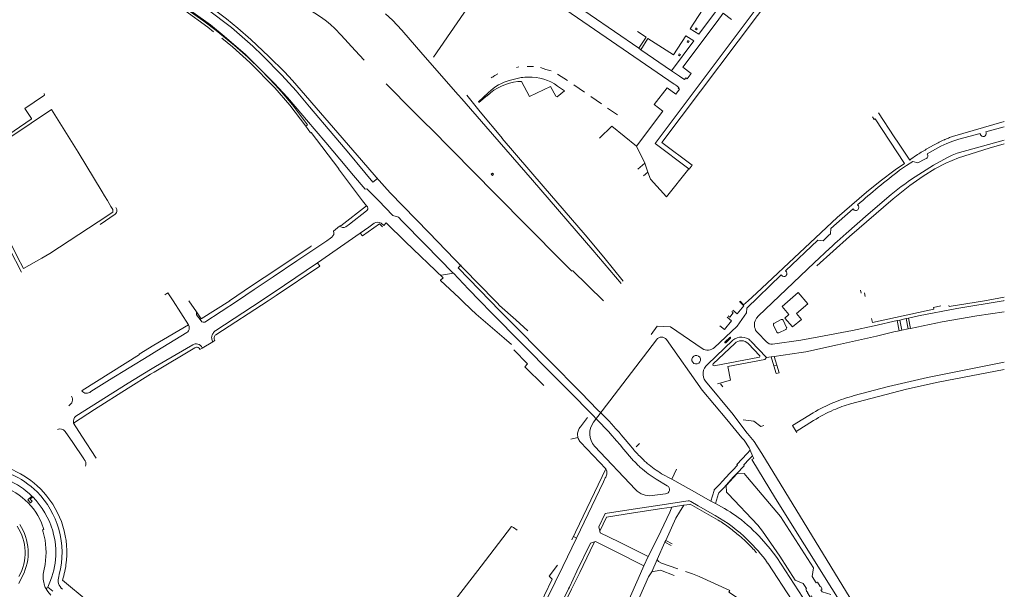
# Model space of a CAD drawing. Extents: x 145000 to 155000, y 457500 to 470000.
# Tile 438 of 548: x 154539 to 155000, y 463365 to 463632. Entities that reach past the tile are written whole.
import ezdxf

# ---------------------------------------------------------------- set-up
doc = ezdxf.new("R2010")
doc.units = 0
doc.header["$LTSCALE"] = 0.2
doc.header["$MEASUREMENT"] = 0
doc.layers.add('kant verharding', color=252, linetype='Continuous', lineweight=0)

msp = doc.modelspace()

# ---------------------------------------------------------------- linework, layer by layer
at = {"layer": 'kant verharding', "lineweight": 0}
for p, q in [((154764.74, 463662.49), (154828.82, 463618.31)), ((154762.96, 463658.22), (154732.6, 463614.12)), ((154845.27, 463601.51), (154762.96, 463658.22)), ((154856.12, 463627.51), (154855.75, 463626.93)), ((154851.36, 463621.41), (154851.73, 463621.99)), ((154829.77, 463617.65), (154828.82, 463618.31)), ((154844.05, 463607.83), (154829.77, 463617.65)), ((154847.31, 463615.11), (154847.68, 463615.7)), ((154771.53, 463609.38), (154772.61, 463609.55)), ((154844.05, 463607.83), (154847.88, 463605.24)), ((154761.38, 463605.56), (154762.71, 463606.29)), ((154773.67, 463604.58), (154768.61, 463603.43)), ((154795.45, 463603.21), (154790.72, 463606.25)), ((154848.48, 463604.8), (154847.88, 463605.24)), ((154850.2, 463603.62), (154848.48, 463604.8)), ((154853.35, 463606.52), (154851.43, 463603.95)), ((154803.35, 463597.76), (154798.39, 463601.18)), ((154845.9, 463601.14), (154845.27, 463601.51)), ((154845.9, 463601.14), (154847.49, 463599.99)), ((154847.8, 463599.19), (154846.08, 463596.85)), ((154745.88, 463594.58), (154744.22, 463596.47)), ((154753.89, 463592.9), (154757.72, 463596.12)), ((154811.25, 463592.31), (154806.28, 463595.73)), ((154541.14, 463590.05), (154544.25, 463585.4)), ((154818.85, 463587.07), (154814.19, 463590.28)), ((154673.12, 463584.83), (154671.42, 463586.77)), ((154840.07, 463588.82), (154827.67, 463572.42)), ((154731.18, 463580.82), (154729.05, 463582.99)), ((154816.13, 463581.75), (154810.42, 463576.15)), ((154827.67, 463572.42), (154816.13, 463581.75)), ((155000, 463583.95), (154975.7, 463576.91)), ((154972.1, 463575.54), (154972, 463575.49)), ((154827.67, 463572.42), (154831.62, 463564.44)), ((154967.14, 463573.03), (154963.45, 463570.99)), ((154959.45, 463564.62), (154962.82, 463566.34)), ((154962.82, 463566.34), (154963.44, 463566.65)), ((154514.24, 463562.7), (154539.55, 463513.39)), ((154831.62, 463564.44), (154828.4, 463561.68)), ((154833.07, 463560.32), (154831.62, 463564.44)), ((154953.23, 463564.36), (154948.84, 463561.42)), ((154830.96, 463558.54), (154833.07, 463560.32)), ((154701.69, 463543.97), (154701.3, 463544.47)), ((154576.45, 463535.7), (154583.47, 463540.53)), ((154929.14, 463543.1), (154929.35, 463542.86)), ((154685.75, 463532.66), (154688.56, 463534.97)), ((154708.1, 463536.3), (154709.33, 463535.33)), ((154698.33, 463531.72), (154678.25, 463517.79)), ((154699.3, 463530.37), (154698.33, 463531.72)), ((154916.04, 463529.03), (154917.68, 463530.52)), ((154917.68, 463530.52), (154918.6, 463531.31)), ((154918.6, 463531.31), (154918.6, 463531.45)), ((154915.12, 463528.17), (154916.04, 463529.03)), ((154918.32, 463524.71), (154919.21, 463525.49)), ((154919.21, 463525.49), (154920.84, 463526.98)), ((154920.84, 463526.98), (154921.71, 463527.79)), ((154679.32, 463516.28), (154678.25, 463517.79)), ((154797.72, 463514.27), (154812.23, 463500)), ((154608.22, 463503.71), (154606.82, 463502.84)), ((154608.22, 463503.71), (154610.61, 463500)), ((154932.96, 463503.63), (154932.64, 463504.95)), ((154934.43, 463503.76), (154934.89, 463502.05)), ((155000, 463501.77), (154990.68, 463500.03)), ((154610.61, 463500), (154617.89, 463488.81)), ((154618.07, 463500), (154621.61, 463494.76)), ((154640.83, 463500), (154625.53, 463490)), ((154630.65, 463486.08), (154651.87, 463500)), ((154630.71, 463484.08), (154655.22, 463500)), ((154744.66, 463501.37), (154746.01, 463500)), ((154746.4, 463499.74), (154746.01, 463500)), ((154750.02, 463496.01), (154746.4, 463499.74)), ((154877.9, 463498.16), (154876.29, 463499.78)), ((154877.9, 463498.16), (154879.96, 463500)), ((154885.13, 463499.93), (154885.18, 463500)), ((154970.31, 463497.68), (154966.84, 463496.91)), ((154750.02, 463496.01), (154752.62, 463493.77)), ((154752.62, 463493.77), (154765.71, 463482.45)), ((154874.64, 463488.02), (154864.3, 463478.17)), ((154891.89, 463488.61), (154893.42, 463485.33)), ((154895.51, 463491.19), (154892.27, 463489.55)), ((154897.98, 463487.55), (154896.45, 463490.85)), ((154939.03, 463488.31), (154949.85, 463490.71)), ((154949.85, 463490.71), (154951.02, 463490.98)), ((154950.77, 463485.98), (154949.85, 463490.71)), ((154951.02, 463490.98), (154953.95, 463491.65)), ((154951.95, 463486.22), (154951.02, 463490.98)), ((154953.95, 463491.65), (154955.12, 463491.91)), ((154954.89, 463486.83), (154953.95, 463491.65)), ((154956.07, 463487.07), (154955.12, 463491.91)), ((154617.11, 463485.1), (154603.01, 463476.53)), ((154888.55, 463480.72), (154884.37, 463485.07)), ((154894.38, 463485.02), (154897.62, 463486.62)), ((154948.28, 463485.47), (154940.17, 463483.37)), ((154950.77, 463485.98), (154948.28, 463485.47)), ((154951.95, 463486.22), (154950.77, 463485.98)), ((154954.89, 463486.83), (154951.95, 463486.22)), ((154956.07, 463487.07), (154954.89, 463486.83)), ((154602.39, 463469.15), (154619.89, 463479.42)), ((154624.3, 463477.84), (154629.28, 463480.82)), ((154765.71, 463482.45), (154769.1, 463479.52)), ((154807.56, 463443.07), (154837.11, 463481.77)), ((154860.91, 463470.09), (154872.88, 463481.5)), ((154863.67, 463470.45), (154873.69, 463479.97)), ((154871.35, 463482.83), (154869.17, 463480.74)), ((154869.56, 463480.37), (154871.72, 463482.46)), ((154880.06, 463479.95), (154885.53, 463474.22)), ((154881.25, 463481.1), (154888.62, 463473.38)), ((154599.32, 463474.25), (154603.01, 463476.53)), ((154603.01, 463476.53), (154599.32, 463474.25)), ((154601.76, 463466.63), (154620.85, 463478.03)), ((154624.3, 463477.84), (154624.24, 463477.98)), ((154885.35, 463473.65), (154864.02, 463469.57)), ((154888.62, 463473.38), (154890.86, 463473.68)), ((154890.86, 463473.68), (154892.25, 463473.89)), ((154890.86, 463473.68), (154892.08, 463469.52)), ((154893.43, 463469.91), (154892.08, 463469.52)), ((154893.43, 463469.91), (154892.25, 463473.89)), ((154600.02, 463465.57), (154589.54, 463458.99)), ((154600.02, 463465.57), (154601.76, 463466.63)), ((154601.76, 463466.63), (154600.02, 463465.57)), ((154600.06, 463467.74), (154602.39, 463469.15)), ((154602.39, 463469.15), (154600.06, 463467.74)), ((154788.58, 463465.35), (154795.71, 463458.19)), ((154797.74, 463460.86), (154790.63, 463468.05)), ((154800.21, 463458.36), (154797.74, 463460.86)), ((154865.62, 463461.02), (154871.8, 463462.76)), ((154868.07, 463459.68), (154867.01, 463461.07)), ((154795.71, 463458.19), (154798.17, 463455.69)), ((154798.17, 463455.69), (154805.04, 463448.61)), ((154807.14, 463451.35), (154800.21, 463458.36)), ((154808.09, 463450.38), (154807.14, 463451.35)), ((154805.04, 463448.61), (154805.99, 463447.63)), ((154805.99, 463447.63), (154810.27, 463443.22)), ((154812.4, 463446.02), (154808.09, 463450.38)), ((154900.85, 463441.51), (154910.44, 463447.51)), ((154804.82, 463445.27), (154801.52, 463440.94)), ((154810.27, 463443.22), (154810.98, 463442.49)), ((154812.85, 463440.55), (154810.98, 463442.49)), ((154814.83, 463443.56), (154812.4, 463446.02)), ((154815.97, 463442.35), (154814.83, 463443.56)), ((154817.1, 463441.12), (154815.97, 463442.35)), ((154902.45, 463438.71), (154910.67, 463443.91)), ((154814.68, 463438.58), (154812.85, 463440.55)), ((154815.37, 463437.8), (154814.68, 463438.58)), ((154818.35, 463434.35), (154815.37, 463437.8)), ((154817.93, 463440.18), (154817.1, 463441.12)), ((154819.51, 463438.38), (154817.93, 463440.18)), ((154820.49, 463437.23), (154819.51, 463438.38)), ((154821.47, 463436.08), (154820.49, 463437.23)), ((154900.85, 463441.51), (154902.45, 463438.71)), ((154902.45, 463438.71), (154902.79, 463438.12)), ((154796.99, 463435.18), (154800.24, 463435.95)), ((154801.52, 463433.68), (154813.29, 463421.32)), ((154819.98, 463432.45), (154818.35, 463434.35)), ((154825.06, 463431.85), (154821.47, 463436.08)), ((154827.53, 463431.53), (154829.1, 463433.06)), ((154827.29, 463411.51), (154808.09, 463431.91)), ((154821.6, 463430.53), (154819.98, 463432.45)), ((154821.6, 463430.53), (154822.91, 463429)), ((154822.91, 463429), (154824.21, 463427.42)), ((154879.58, 463428.48), (154880.95, 463429.94)), ((154882.01, 463427.43), (154880.95, 463429.94)), ((154884.64, 463431.17), (154886.37, 463428.48)), ((154568.86, 463425.88), (154568.98, 463425.7)), ((154568.98, 463425.7), (154569.44, 463425.01)), ((154824.21, 463427.42), (154825.56, 463425.9)), ((154880.47, 463425.79), (154881.1, 463426.46)), ((154881.1, 463426.46), (154882.01, 463427.43)), ((154892.82, 463407.32), (154881.75, 463425.59)), ((154797.41, 463387.99), (154813.29, 463421.32)), ((154813.77, 463420.11), (154813.29, 463421.32)), ((154813.62, 463418.36), (154813.78, 463418.83)), ((154813.85, 463419.79), (154813.77, 463420.11)), ((154813.78, 463418.83), (154813.86, 463419.14)), ((154813.88, 463419.47), (154813.85, 463419.79)), ((154813.86, 463419.14), (154813.88, 463419.47)), ((154844.19, 463416.38), (154846.45, 463421.05)), ((154869.88, 463413.53), (154874.76, 463418.93)), ((154812.24, 463415.2), (154799.67, 463388.84)), ((154812.24, 463415.2), (154813.07, 463416.98)), ((154813.07, 463416.98), (154813.27, 463417.43)), ((154813.27, 463417.43), (154813.45, 463417.89)), ((154813.45, 463417.89), (154813.62, 463418.36)), ((154836.93, 463416.35), (154842.11, 463413.34)), ((154841.34, 463409.51), (154835.01, 463408.72)), ((154862.48, 463406.18), (154853.51, 463411.31)), ((154862.48, 463406.18), (154864.01, 463411.14)), ((154864.74, 463405.01), (154866.16, 463409.63)), ((154544.41, 463408.53), (154544.85, 463408.11)), ((154864.74, 463405.01), (154862.48, 463406.18)), ((154839.58, 463402.7), (154844.27, 463403.34)), ((154849.95, 463404.26), (154852.68, 463404.62)), ((154852.86, 463404.65), (154866.03, 463397.2)), ((154856.63, 463403.93), (154864.57, 463399.45)), ((154769.47, 463394.09), (154769.15, 463394.28)), ((154769.74, 463393.9), (154769.47, 463394.09)), ((154769.74, 463393.9), (154770.02, 463393.72)), ((154770.02, 463393.72), (154771.8, 463392.55)), ((154799.67, 463388.84), (154798.15, 463389.56)), ((154841.01, 463386.88), (154837.41, 463378.73)), ((154841.4, 463387.73), (154841.01, 463386.88)), ((154841.01, 463386.88), (154844, 463385.28)), ((154841.4, 463387.73), (154844.45, 463386.1)), ((154883.78, 463382.01), (154883.85, 463381.93)), ((154831.21, 463375.78), (154833.22, 463380.11)), ((154837.41, 463378.73), (154834.95, 463372.98)), ((154550.07, 463373.44), (154550.66, 463376.39)), ((154538.31, 463367.6), (154540.1, 463371.08)), ((154557.05, 463370.85), (154557.3, 463371.81)), ((154779.49, 463351.45), (154788.2, 463369.58)), ((154550.24, 463367.29), (154550.66, 463365.71)), ((154551.73, 463365.55), (154551.9, 463365.89)), ((154551.9, 463365.89), (154554.29, 463363.95))]:
    msp.add_line(p, q, dxfattribs=at)
at = {"layer": 'kant verharding', "lineweight": 0, "flags": 128}
for points in [[(154976.01, 463755.58), (154942.98, 463711.67), (154893.46, 463645.86), (154839.56, 463574.19), (154853.83, 463563.5)], [(154972.04, 463754.16), (154886.56, 463640.5), (154836.37, 463573.73), (154852.25, 463561.78)], [(154700.09, 463612.76), (154695.98, 463617.25), (154689.3, 463624.4), (154686.43, 463627.56), (154684.39, 463629.45), (154682.55, 463630.98), (154680.15, 463632.69), (154676.98, 463634.73), (154665.6, 463642.35), (154658.36, 463647.27), (154648.32, 463653.9), (154635.96, 463662.21), (154625.26, 463669.64), (154619.87, 463673.49)], [(154584.31, 463660.6), (154587.78, 463658.05), (154603.02, 463647.31), (154613.59, 463639.79), (154618.99, 463635.94), (154628.19, 463629.35), (154634.58, 463623.96)], [(154672.73, 463581.77), (154673.56, 463582.45), (154666.6, 463591.8), (154661.33, 463597.98), (154658.44, 463601.24), (154651.9, 463608.06), (154645.57, 463614.14), (154639.35, 463619.59), (154630.82, 463626.65), (154624.95, 463631.03), (154605.31, 463644.91)], [(154608, 463640.85), (154604.02, 463643.67), (154604.65, 463644.41), (154616.18, 463636.08), (154626.84, 463628.22), (154629.58, 463626.01)], [(154706.32, 463557.29), (154704.24, 463555.63), (154700.43, 463560.12), (154692.12, 463570.05), (154685.96, 463577.44), (154674.52, 463590.94), (154668.3, 463598.35), (154661.5, 463605.8), (154652.54, 463614.9), (154648.03, 463619.33), (154638.01, 463628), (154626.51, 463636.7)], [(154761.56, 463500), (154746.64, 463515.19), (154730.46, 463531.94), (154712.33, 463550.66), (154705.71, 463557.96), (154698.91, 463565.88), (154666.6, 463603.19), (154662.84, 463607.23), (154655.48, 463614.47), (154647.01, 463622.46), (154640.88, 463627.76), (154635.58, 463632.16), (154626.72, 463638.81), (154626.93, 463639.17)], [(154866.58, 463637.85), (154856.84, 463624.9), (154852.89, 463627.5), (154858.64, 463636.38), (154855.56, 463638.31)], [(154744.22, 463596.47), (154727.62, 463615.38), (154717.72, 463626.8), (154713.4, 463631.43), (154710.09, 463634.51)], [(154853.35, 463606.52), (154849.41, 463609.51), (154865.42, 463630.93), (154868.31, 463634.75), (154872.25, 463631.8)], [(154856.12, 463627.51), (154855.54, 463627.88), (154855.17, 463627.29), (154855.75, 463626.93)], [(154633.38, 463623.12), (154638.51, 463618.93), (154646.56, 463611.72), (154658.22, 463599.84), (154665.31, 463591.68), (154672.73, 463581.77)], [(154634.58, 463623.96), (154644.37, 463615.53), (154648.81, 463611.25), (154657.9, 463602.05)], [(154828.82, 463618.31), (154832.17, 463623.53), (154828.13, 463626.14)], [(154829.77, 463617.65), (154833.07, 463622.94), (154845.01, 463615.26), (154850.77, 463624.21), (154854.5, 463621.78), (154844.05, 463607.83)], [(154851.36, 463621.41), (154851.95, 463621.04), (154852.31, 463621.63), (154851.73, 463621.99)], [(154847.31, 463615.11), (154847.9, 463614.75), (154848.27, 463615.33), (154847.68, 463615.7)], [(154776.42, 463609.85), (154778.09, 463609.79), (154779.42, 463609.73)], [(154787.74, 463607.68), (154785.23, 463608.44), (154782.68, 463609.24)], [(154851.43, 463603.95), (154850.86, 463604.42), (154850.2, 463603.62)], [(154657.9, 463602.05), (154664.17, 463595.31), (154671.42, 463586.77)], [(154729.05, 463582.99), (154723.1, 463588.86), (154710.57, 463601.51), (154710.5, 463601.7)], [(154772.15, 463602.71), (154773.81, 463602.79), (154777.54, 463595.72), (154787.48, 463600.35), (154789.84, 463595.88), (154790.61, 463595.63), (154794.05, 463598.32), (154790.76, 463600.64)], [(154846.08, 463596.85), (154842.07, 463599.85), (154836.05, 463591.91), (154840.07, 463588.82)], [(154847.49, 463599.99), (154847.21, 463599.6), (154847.8, 463599.19)], [(154550.26, 463597.17), (154550.31, 463596.42), (154549.95, 463596.07), (154541.14, 463590.05)], [(154820.5, 463508.03), (154807.2, 463523.72), (154779, 463556.48), (154757.07, 463581.68), (154745.88, 463594.58)], [(154821.44, 463509.26), (154812.36, 463520.48), (154803.61, 463530.88), (154783.96, 463553.75), (154764.77, 463575.99), (154764.95, 463576.05), (154754.4, 463588.48), (154748.16, 463596.3)], [(154758.35, 463597.54), (154753.62, 463593.22), (154753.89, 463592.9)], [(154582.37, 463542.7), (154582.37, 463542.83), (154581.52, 463544.23), (154579.86, 463546.97), (154578.55, 463549.15), (154577.37, 463551.09), (154566.15, 463569.61), (154553.59, 463589.68), (154534.62, 463576.78), (154515.58, 463563.75)], [(154544.18, 463585.13), (154525.16, 463572.12), (154514.73, 463565.08), (154514.91, 463565.04), (154515.58, 463563.75)], [(154544.25, 463585.4), (154544.36, 463585.26), (154544.18, 463585.13)], [(154700.56, 463552.35), (154695.16, 463558.74), (154688.71, 463566.37), (154682.19, 463574.1), (154673.12, 463584.83)], [(154938.22, 463586.14), (154939.04, 463584.97), (154939.48, 463585.28), (154953.23, 463564.36)], [(154955.68, 463565.88), (154950.42, 463573.84), (154948.46, 463576.87), (154941.12, 463588)], [(154701.3, 463544.47), (154699.4, 463546.84), (154688.12, 463561.81), (154688.23, 463561.9), (154675.24, 463578.84), (154675.03, 463578.69), (154672.73, 463581.77)], [(154797.48, 463513.95), (154792.57, 463518.74), (154761.47, 463550.15), (154731.18, 463580.82)], [(154991.51, 463578.87), (154991.41, 463579.17), (155000, 463581.52)], [(154988.74, 463578.07), (154988.68, 463578.43), (154978.7, 463575.67), (154975.83, 463574.86), (154973.01, 463573.78), (154970.32, 463572.42), (154963.88, 463568.93), (154964, 463568.68)], [(155000, 463573.56), (154992.96, 463571.57), (154978.54, 463566.98), (154972.6, 463564.42), (154967.41, 463561.77), (154961.92, 463558.38), (154955.67, 463554.04), (154947.88, 463547.75), (154927.55, 463530.19), (154912.24, 463516.39)], [(155000, 463575.2), (154977.97, 463569.12), (154975.61, 463568.23), (154973.35, 463567.11), (154966.78, 463563.51), (154959.96, 463559.22)], [(154833.07, 463560.32), (154834.22, 463557.05), (154841.79, 463548.7), (154852.25, 463561.78)], [(154852.25, 463561.78), (154852.41, 463561.66), (154853.83, 463563.5)], [(154959.45, 463564.62), (154957.17, 463565.2), (154954.17, 463563.44), (154950.89, 463561.13)], [(154760.17, 463559.85), (154759.6, 463559.29), (154760.17, 463558.72), (154760.73, 463559.28), (154760.17, 463559.85)], [(154879.96, 463500), (154883.9, 463503.6), (154906.52, 463524.89), (154921.77, 463539.09), (154935.37, 463550.85), (154941.79, 463556.11), (154948.84, 463561.42)], [(154741.89, 463512.88), (154728.66, 463526.33), (154717.78, 463537.46), (154716.15, 463539.15), (154713.59, 463539.98), (154706.8, 463546.98), (154701.44, 463552.43), (154700.56, 463552.35)], [(154947.03, 463549.75), (154936.29, 463540.59), (154925.97, 463531.59), (154921.71, 463527.79)], [(154688.56, 463534.97), (154689.13, 463535.35), (154689.25, 463535.17), (154701.3, 463544.47)], [(154575.49, 463537.03), (154582.37, 463541.49), (154582.37, 463542.7)], [(154691.47, 463534.59), (154693.3, 463535.93), (154701.25, 463542.09)], [(154918.6, 463531.45), (154918.7, 463533.92), (154929.14, 463543.1)], [(154549.12, 463519.94), (154552.92, 463522.09), (154575.49, 463537.03)], [(154704.82, 463536.33), (154702.3, 463534.48), (154698.33, 463531.72)], [(154708.74, 463534.71), (154707.25, 463536.09), (154699.3, 463530.37)], [(154709.33, 463535.33), (154710.44, 463536.46), (154719.46, 463527.66), (154737.07, 463510.69), (154735.87, 463509.67), (154735.95, 463509.51), (154744.66, 463501.37)], [(154640.81, 463500), (154648.65, 463505.35), (154657.49, 463511.25), (154668.51, 463518.72), (154682.69, 463528.16), (154684.31, 463529.31), (154684.96, 463529.84)], [(154535.02, 463525.84), (154537.64, 463520.76), (154540.5, 463515.06), (154549.12, 463519.94)], [(154675.22, 463525.73), (154675.34, 463525.53), (154659.2, 463514.76), (154647.38, 463506.97), (154637.07, 463500)], [(154897.56, 463514.06), (154912.6, 463528.34), (154915.12, 463528.17)], [(154918.32, 463524.71), (154910.97, 463517.8), (154884.86, 463492.9), (154883.89, 463491.86), (154883.23, 463490.61)], [(154678.25, 463517.79), (154662.88, 463507.33), (154651.85, 463500)], [(154679.32, 463516.28), (154658.9, 463502.5), (154655.12, 463500)], [(154759.15, 463500), (154744.16, 463515.48), (154745.54, 463516.81)], [(154736.33, 463511.96), (154741.91, 463512.94), (154749.04, 463505.4), (154754.24, 463500)], [(154895.71, 463511.89), (154895.51, 463512.1), (154879.31, 463496.6), (154879.27, 463494.3)], [(154897.24, 463491.93), (154899.09, 463493.54), (154895.87, 463497.38), (154903.49, 463503.86), (154908.04, 463498.53), (154902.72, 463493.97), (154904.97, 463491.3), (154900.76, 463487.78), (154897.24, 463491.93)], [(154621.61, 463494.76), (154623.82, 463491.49), (154637.13, 463500)], [(154754.24, 463500), (154759.72, 463494.31), (154788.58, 463465.35)], [(154790.63, 463468.05), (154763.57, 463495.44), (154759.15, 463500)], [(154776.79, 463485.86), (154771.25, 463491.12), (154763.57, 463497.73), (154762.62, 463498.92), (154761.56, 463500)], [(154876.01, 463499.73), (154877.96, 463497.66), (154874.84, 463493.86), (154872.79, 463495.55)], [(154955.12, 463491.91), (154959.78, 463492.98), (154977.74, 463496.43), (154999.44, 463500)], [(154974.02, 463497.74), (154974.19, 463497.26), (154990.79, 463500)], [(154999.44, 463500), (155000, 463500.09), (154999.57, 463500)], [(154623.73, 463490.54), (154621.61, 463493.48), (154621.61, 463494.76)], [(154872.29, 463494.96), (154873.05, 463494.32), (154871.43, 463492.33), (154870.63, 463492.95)], [(154879.27, 463494.3), (154874.82, 463488.18), (154874.64, 463488.02)], [(154966.84, 463496.91), (154967.01, 463496.15), (154938.23, 463489.85), (154937.83, 463491.66)], [(155000, 463494.9), (154987.11, 463492.98), (154970.94, 463490.14), (154956.07, 463487.07)], [(154567.93, 463457.84), (154568.03, 463457.98), (154594.81, 463474.82), (154594.72, 463475), (154601.65, 463479.16), (154617.79, 463488.7), (154617.89, 463488.81)], [(154858.48, 463477.65), (154843.58, 463487.77), (154837.43, 463488.18), (154834.5, 463484.17)], [(154870.14, 463492.35), (154872.22, 463490.68), (154868.87, 463486.56), (154866.73, 463488.2)], [(154939.03, 463488.31), (154928.91, 463486.12), (154913.17, 463483.06), (154904.76, 463481.61), (154891.42, 463479.64)], [(154892.25, 463473.89), (154904.88, 463475.74), (154905.95, 463475.9), (154907.01, 463476.1), (154921.85, 463479.29), (154940.17, 463483.37)], [(154630.04, 463481.61), (154630.17, 463481.38), (154629.28, 463480.82)], [(154841.75, 463481.87), (154858.49, 463458.18), (154870.09, 463444.4), (154877.06, 463435.73), (154877.48, 463435.34)], [(154572.03, 463457.46), (154580.8, 463462.92), (154599.32, 463474.25)], [(154624.3, 463477.84), (154623.2, 463477.24), (154623.17, 463477.31)], [(154770.23, 463476.95), (154776.59, 463470.4), (154775.36, 463469.07), (154784.26, 463460.33)], [(154871.8, 463462.76), (154870.55, 463469.23), (154887.83, 463472.54), (154888.62, 463473.38)], [(154892.08, 463469.52), (154893.12, 463465.86), (154894.51, 463466.25), (154893.43, 463469.91)], [(154929.68, 463455.56), (154945.79, 463459.85), (154964.05, 463464.06), (155000, 463471.29)], [(154600.06, 463467.74), (154589.55, 463461.39), (154565.11, 463445.87)], [(154927.95, 463451.75), (154954.24, 463458.65), (154969.01, 463461.83), (155000, 463467.88)], [(154879.64, 463437.75), (154879.33, 463438.17), (154873.04, 463446.68), (154860.02, 463462.34)], [(154589.54, 463458.99), (154573.84, 463449.07), (154563.98, 463442.72)], [(154563.98, 463442.72), (154567.88, 463436.57), (154574.51, 463426.29)], [(154877.74, 463444.17), (154882.74, 463443.6), (154886, 463441.17), (154887.29, 463441.64)], [(154560.09, 463438.77), (154563.73, 463433.57), (154568.86, 463425.88)], [(154879.64, 463437.75), (154882.9, 463434), (154884.64, 463431.17)], [(154880.95, 463429.94), (154880.43, 463431.15), (154878.1, 463434.63), (154877.48, 463435.34)], [(154872.76, 463420.66), (154874.95, 463422.95), (154874.69, 463423.3), (154879.58, 463428.48)], [(154886.37, 463428.48), (154929.47, 463357.86), (154936.38, 463346.75), (154943.44, 463335.84), (154945.45, 463333.03)], [(154874.65, 463419.02), (154878.19, 463422.73), (154877.93, 463423.09), (154880.47, 463425.79)], [(154881.75, 463425.59), (154882.6, 463426.05), (154882.01, 463427.43)], [(154853.51, 463411.31), (154844.19, 463416.38), (154839.48, 463418.98)], [(154867.87, 463415.27), (154871.35, 463419.18), (154872.76, 463420.66)], [(154869.76, 463413.63), (154873.18, 463417.48), (154874.65, 463419.02)], [(154874.76, 463418.93), (154878.2, 463419.05), (154879.75, 463417.22)], [(154864.01, 463411.14), (154864.08, 463411.36), (154866.77, 463414.04), (154867.87, 463415.27)], [(154879.75, 463417.22), (154895.18, 463398.86), (154910.63, 463374.81)], [(154866.16, 463409.63), (154866.28, 463410.03), (154866.76, 463410.5)], [(154866.76, 463410.5), (154868.59, 463412.32), (154869.76, 463413.63)], [(154870.58, 463409.59), (154869.82, 463410.39), (154869.75, 463413.39), (154869.88, 463413.53)], [(154902.08, 463369.15), (154894.8, 463380.35), (154886.78, 463392), (154884.61, 463394.84), (154870.58, 463409.59)], [(154544.85, 463408.11), (154543.73, 463406.99), (154544.6, 463406.12), (154543.9, 463405.38), (154542.62, 463406.7), (154544.41, 463408.53)], [(154856.63, 463403.93), (154853.14, 463405.98), (154852.58, 463406.21), (154852.19, 463406.25), (154851.83, 463406.25), (154850.84, 463406.1), (154839.65, 463404.38), (154826.07, 463402.32), (154812.97, 463400.26), (154809.98, 463394.16), (154810.55, 463392.03)], [(154939.09, 463333.26), (154938.73, 463333.79), (154938.75, 463334.11), (154932.75, 463343.53), (154892.82, 463407.32)], [(154810.55, 463392.03), (154813.62, 463398.64), (154826.31, 463400.67), (154839.58, 463402.7)], [(154844.27, 463403.34), (154843.29, 463400.97), (154837.74, 463389.01), (154833.22, 463380.11)], [(154849.95, 463404.26), (154847.8, 463400.98), (154846.19, 463398.17), (154841.4, 463387.73)], [(154844.27, 463403.34), (154846.76, 463403.74), (154849.95, 463404.26)], [(154549.77, 463391.57), (154549.48, 463392.63), (154550.04, 463392.82), (154549.04, 463395.95)], [(154700, 463303.81), (154730.15, 463343.52), (154754.89, 463375.64), (154769.15, 463394.28)], [(154810.55, 463392.03), (154810.73, 463391.32), (154819.39, 463387.01), (154833.22, 463380.11)], [(154807.99, 463386.98), (154806.21, 463386.37), (154799.82, 463373.29), (154796.27, 463365.86), (154795.78, 463364.98), (154788.39, 463349.78), (154781.8, 463336.16), (154773.35, 463318.62), (154773.11, 463317.86), (154773.14, 463317.03), (154773.28, 463316.07), (154773.5, 463315.08), (154773.74, 463314.12)], [(154780.88, 463311.13), (154776.02, 463313.5), (154775.42, 463314.36), (154774.66, 463318.08), (154783.08, 463335.51), (154789.72, 463349.18), (154797.32, 463364.85), (154801.12, 463372.67), (154806.06, 463382.91), (154807.99, 463386.98)], [(154782.59, 463353.84), (154793.23, 463375.44), (154799.67, 463388.84)], [(154831.1, 463375.85), (154817.87, 463382.55), (154808.51, 463387.16), (154807.99, 463386.98)], [(154886.22, 463388.42), (154890.39, 463383.79), (154893.48, 463379.74), (154909.61, 463354.72), (154928.67, 463325.79)], [(154837.41, 463378.73), (154838.06, 463377.89), (154839.35, 463377.01), (154847.02, 463374.38)], [(154790.67, 463376.05), (154786.76, 463370.9), (154788.2, 463369.58)], [(154834.95, 463372.98), (154833.34, 463370.6), (154826.91, 463356.13), (154824.64, 463350.93), (154822.88, 463345.92), (154821.65, 463341.62), (154820.45, 463336.16), (154819.98, 463334.24)], [(154820.67, 463351.29), (154823.21, 463357.66), (154829.65, 463372.25), (154831.21, 463375.78)], [(154845.36, 463371.3), (154838.95, 463373.72), (154834.95, 463372.98)], [(154876.85, 463359.56), (154870.92, 463363.45), (154871.48, 463364.3), (154857.01, 463370.84), (154854, 463372.08), (154850.58, 463373.14)], [(154889.15, 463377.11), (154911.95, 463342.11), (154924.66, 463323.32)], [(154910.63, 463374.81), (154910.01, 463370.75), (154911.93, 463367.82), (154912.47, 463368.17), (154913.68, 463366.18), (154913.83, 463366.28), (154914.64, 463364.93), (154914.1, 463364.58), (154914.65, 463363.63), (154918.66, 463362.36)], [(154559.1, 463370.14), (154558.81, 463369.12), (154570.8, 463359.17)], [(154909.8, 463357.2), (154910.02, 463360.95), (154909.62, 463361.8), (154908.92, 463361.45), (154907.86, 463363.09), (154907.96, 463363.14), (154907.25, 463364.28), (154907.35, 463364.28), (154906.95, 463364.93), (154907.3, 463365.14), (154905.78, 463367.58), (154902.08, 463369.15)], [(154553.41, 463362.08), (154551.98, 463363.81), (154550.84, 463365.45)]]:
    msp.add_lwpolyline(points, dxfattribs=at)
at = {"layer": 'kant verharding', "lineweight": 0}
for centre, radius, start, end in [((154774.85, 463580.67), 23.6, 105.3248, 134.3607), ((154767.75, 463593.96), 13.23, 118.768, 127.887), ((154777.01, 463579.16), 25.64, 90.0826, 97.495), ((154777.82, 463582.68), 22.13, 54.2133, 92.1809), ((154774.79, 463577.82), 25.02, 96.0385, 133.0155), ((155040.94, 463433.46), 157.88, 115.8922, 117.8685), ((154987.21, 463541.34), 37.38, 110.888, 113.8333), ((154987.47, 463540.62), 38.16, 107.9744, 110.8694), ((154990.16, 463578.42), 1.46, 194.1972, 286.2048), ((154990.11, 463578.42), 1.47, 288.0299, 17.7311), ((155067.01, 463394.67), 204.48, 120.4277, 121.9736), ((155087.76, 463390.58), 219.49, 126.0062, 126.9967), ((154962.8, 463567.91), 1.42, 299.9001, 32.4886), ((155182.6, 463260.46), 379.6, 127.6197, 131.4563), ((155019.83, 463463.87), 112.58, 122.1271, 130.2899), ((154581.79, 463542.17), 2.55, 3.9086, 36.8697), ((154700.16, 463543.34), 1.66, 311.1752, 22.3064), ((154930.29, 463543.76), 1.55, 314.1301, 49.9448), ((154581.61, 463542.54), 2.74, 312.7634, 355.8909), ((154930.45, 463543.63), 1.35, 214.7878, 309.6871), ((154690.37, 463537.45), 3.07, 233.9622, 291.1632), ((154706.44, 463533.72), 3.07, 57.2631, 121.8646), ((154683.58, 463531.75), 2.35, 305.8604, 22.8235), ((154896.79, 463512.8), 1.41, 219.9715, 310.4349), ((154896.66, 463512.83), 1.53, 319.138, 53.8396), ((154615.21, 463487.43), 3.02, 352.9843, 27.1924), ((154625.01, 463491.53), 1.62, 217.7923, 258.2835), ((154625, 463491.53), 1.61, 258.3461, 288.9326), ((154888.27, 463488.76), 5.36, 159.8486, 223.4391), ((154892.52, 463488.9), 0.692, 111.2204, 205.1347), ((154895.8, 463490.52), 0.728, 26.8011, 113.2032), ((154615.25, 463487.42), 2.98, 308.826, 353.0051), ((154631.86, 463482.66), 3.17, 164.2996, 192.6719), ((154633.33, 463482.29), 4.68, 142.7586, 164.7709), ((154632.97, 463482.5), 4.27, 122.9696, 142.0513), ((154631.75, 463482.47), 1.92, 123.0025, 169.3017), ((154894.05, 463485.64), 0.707, 205.8815, 297.6056), ((154897.35, 463487.26), 0.699, 293.4628, 24.9964), ((154621.44, 463476.78), 3.06, 74.867, 120.3799), ((154621.46, 463476.83), 3.01, 22.4655, 74.9153), ((154631.71, 463482.59), 3, 191.9309, 210.9645), ((154629.8, 463481.31), 0.717, 202.0188, 223.3217), ((154631.66, 463482.46), 1.83, 168.5298, 207.7833), ((154839.46, 463480.11), 2.89, 37.7375, 144.8053), ((154869.36, 463480.55), 0.267, 136.1435, 317.6496), ((154871.52, 463482.64), 0.26, 318.1268, 132.0295), ((154876.86, 463477), 6, 44.3345, 131.5262), ((154876.87, 463476.83), 4.47, 44.3991, 135.2411), ((154891.2, 463483.44), 3.8, 225.6646, 273.2364), ((154621.69, 463476.6), 1.65, 68.1576, 120.3006), ((154621.71, 463476.65), 1.6, 24.4567, 68.3905), ((154855.67, 463472.37), 2.03, 36.0085, 215.4371), ((154861.07, 463481.54), 4.68, 236.4386, 313.7727), ((154885.04, 463474.06), 0.516, 305.9473, 18.2548), ((154855.65, 463472.4), 2.03, 216.4746, 34.9709), ((154864.6, 463465.73), 5.71, 130.2667, 216.5453), ((154864, 463470.07), 0.499, 130.4042, 272.5679), ((154570.13, 463459.28), 2.63, 213.0833, 316.1046), ((154949.79, 463380.47), 77.74, 104.9936, 112.3691), ((154560.22, 463453.68), 3.26, 298.8592, 28.9426), ((154949.89, 463380.42), 77.82, 112.4188, 120.4528), ((154948.34, 463383.66), 71.08, 106.6649, 113.4696), ((154948.24, 463384.21), 70.54, 113.5709, 122.182), ((154566.89, 463443.46), 3, 126.538, 194.2834), ((154814.38, 463437.8), 8.62, 142.2739, 223.1407), ((154557.74, 463437.1), 2.88, 35.4993, 117.3913), ((154805, 463437.44), 4.92, 157.0284, 179.213), ((154805.58, 463437.4), 5.5, 178.93, 200.7545), ((154805.03, 463437.46), 4.95, 135.3545, 157.4498), ((154805.57, 463437.39), 5.49, 200.6331, 222.5026), ((154867.13, 463465.25), 53.72, 218.454, 221.3718), ((154870.13, 463467.57), 57.5, 221.1188, 223.8455), ((154518.73, 463382.46), 41.81, 44.7118, 87.7621), ((154567.23, 463423.68), 2.57, 332.8408, 31.0111), ((154895.11, 463490.34), 94.81, 222.8184, 225.0968), ((154881.12, 463477.88), 72.57, 223.7089, 226.4095), ((154852.3, 463447.46), 30.67, 226.2242, 230.4197), ((154869.85, 463468.31), 57.92, 230.1808, 234.2825), ((154518.75, 463382.46), 36.58, 45.4503, 88.0614), ((154519.11, 463383.01), 39.02, 44.6164, 88.6811), ((154848.43, 463443.43), 28.63, 224.9993, 229.1856), ((154870.56, 463468.86), 62.34, 229.0698, 233.2179), ((154871.18, 463469.56), 63.28, 233.1397, 237.2258), ((154870.07, 463468.32), 58.06, 234.1141, 238.2069), ((154520.41, 463383.5), 31.23, 23.5024, 78.9383), ((154517.96, 463381.79), 40.69, 15.9198, 44.6959), ((154518.95, 463382.11), 41.9, 354.9947, 45.259), ((154833.88, 463417.67), 9.02, 223.0417, 277.1829), ((154841.08, 463411.56), 2.06, 277.1995, 59.8118), ((154518.69, 463381.96), 36.98, 15.9687, 44.995), ((154832.11, 463340.64), 72.16, 53.1727, 63.1241), ((154825.2, 463331.39), 78.62, 46.0876, 59.9492), ((154831.47, 463340.38), 66.51, 53.2675, 58.6907), ((154831.77, 463340.16), 72.76, 41.5536, 53.1888), ((154518.11, 463381.9), 23.16, 331.1868, 32.6668), ((154518.94, 463382.01), 23.81, 332.6843, 33.6678), ((154516.09, 463381.99), 35.02, 350.7923, 15.8729), ((154519.26, 463382.04), 36.41, 333.6686, 16.0945), ((154518.16, 463382), 40.44, 345.4108, 15.7218), ((154816.06, 463321.53), 90.84, 48.7783, 52.5854), ((154836.86, 463342.41), 61.46, 43.1526, 50.5413), ((154824.95, 463331.26), 78.89, 35.5412, 46.0269), ((154842.49, 463348.71), 53.04, 38.8865, 42.3433), ((154522.28, 463381.49), 38.52, 342.8628, 355.4883), ((154562.59, 463370.73), 12.81, 167.7593, 195.5383), ((154562.56, 463369.14), 5.76, 162.7248, 228.7424), ((154551.36, 463365.99), 0.756, 201.5411, 245.4478), ((154551.26, 463365.78), 0.527, 246.0889, 333.5681)]:
    msp.add_arc(centre, radius, start, end, dxfattribs=at)

doc.saveas('drawing.dxf')
